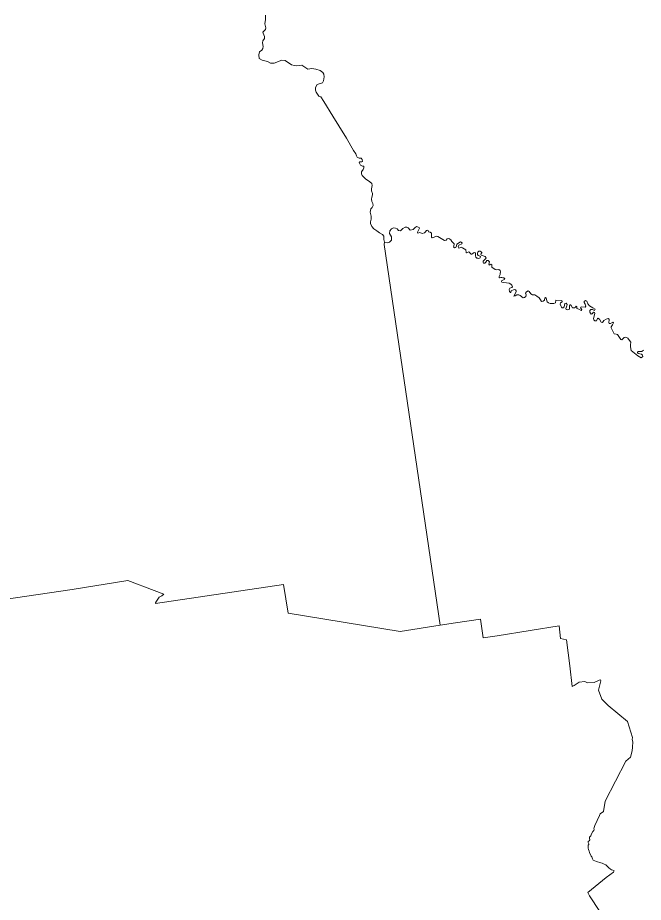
# Model space of a CAD drawing. Extents: x 369010 to 739155, y 6377141 to 6616555.
# Drawn here: x 598036 to 607847, y 6586670 to 6600540 of the extents above; entities that cross this region are included whole.
import ezdxf

# ---------------------------------------------------------------- set-up
doc = ezdxf.new("R2010")
doc.units = 0
doc.header["$LTSCALE"] = 40
doc.layers.add('1', color=7, linetype='Continuous', lineweight=13)

msp = doc.modelspace()

# ---------------------------------------------------------------- linework, layer by layer
at = {"layer": '1'}
for points in [[(602779.47, 6599712.42), (602711.78, 6599735.59), (602650.54, 6599742.04), (602586.49, 6599733.77), (602554.88, 6599752.3), (602492.16, 6599795.83), (602452.27, 6599790.21), (602403.12, 6599784.74), (602377.13, 6599790.21), (602327.98, 6599800.47), (602232.48, 6599869.98), (602176.21, 6599874.61), (602057.54, 6599829.1), (602002.76, 6599829.1), (601953.61, 6599851.44), (601870.03, 6599875.44), (601820.87, 6599900.6), (601817.23, 6599958.03), (601829.31, 6600005.36), (601866.39, 6600029.52), (601879.3, 6600056.34), (601883.1, 6600089.77), (601872.84, 6600146.37), (601878.47, 6600179.8), (601908.09, 6600211.58), (601909.09, 6600246.83), (601883.1, 6600295.16), (601880.29, 6600314.69), (601922.99, 6600353.58), (601925.8, 6600382.38), (601911.73, 6600443.61), (601921, 6600509.49), (601923.82, 6600581.81)], [(601923.82, 6600581.81), (601921, 6600509.49), (601911.73, 6600443.61), (601925.8, 6600382.38), (601922.99, 6600353.58), (601880.29, 6600314.69), (601883.1, 6600295.16), (601909.09, 6600246.83), (601908.09, 6600211.58), (601878.47, 6600179.8), (601872.84, 6600146.37), (601883.1, 6600089.77), (601879.3, 6600056.34), (601866.39, 6600029.52), (601829.31, 6600005.36), (601817.23, 6599958.03), (601820.87, 6599900.6), (601870.03, 6599875.44), (601953.61, 6599851.44), (602002.76, 6599829.1), (602057.54, 6599829.1), (602176.21, 6599874.61), (602232.48, 6599869.98), (602327.98, 6599800.47), (602377.13, 6599790.21), (602403.12, 6599784.74), (602452.27, 6599790.21), (602492.16, 6599795.83), (602554.88, 6599752.3), (602586.49, 6599733.77), (602650.54, 6599742.04), (602711.78, 6599735.59), (602779.47, 6599712.42), (602822.17, 6599682.79), (602838.89, 6599654.82), (602841.54, 6599611.3), (602834.25, 6599550.06), (602815.55, 6599521.26), (602733.13, 6599495.28), (602706.15, 6599445.29), (602706.15, 6599403.42), (602717.24, 6599369.99), (602758.12, 6599310.74), (602789.4, 6599301.8), (602835.91, 6599223.85), (602977.91, 6598993.8), (603070.92, 6598845.67), (603190.75, 6598651.7), (603303.46, 6598458.06), (603337.72, 6598403.45), (603347.98, 6598371.84), (603361.88, 6598353.3), (603391.51, 6598338.9), (603424.77, 6598337.08), (603440.66, 6598314.74), (603443.47, 6598285.11), (603431.39, 6598281.47), (603399.78, 6598280.48), (603391.51, 6598270.22), (603399.78, 6598248.87), (603411.86, 6598230.33), (603441.49, 6598212.79), (603466.48, 6598210.3), (603463.67, 6598187.96), (603452.58, 6598158.34)], [(596362.22, 6591205.68), (598892.11, 6591573.92), (599763.33, 6591714.93), (600178.74, 6591561.35), (600329.68, 6591501.6), (600299.06, 6591473.79), (600253.55, 6591452.44), (600212.17, 6591390.55), (600196.62, 6591366.22), (600198.77, 6591354.96), (602206, 6591652.87), (602275.51, 6591202.53), (604034.82, 6590917.04), (604660.26, 6591014.19), (603782.43, 6596983.42), (603790.37, 6597022.32), (603780.11, 6597061.21), (603777.3, 6597115), (603755.95, 6597139.16), (603712.42, 6597167.96), (603667.9, 6597198.58), (603619.57, 6597231.02), (603590.77, 6597265.28), (603571.41, 6597312.61), (603566.77, 6597341.41), (603576.87, 6597382.29), (603580.68, 6597427.64), (603562.14, 6597492.68), (603573.23, 6597544.98), (603596.4, 6597564.51), (603608.48, 6597595.13), (603604.67, 6597624.92), (603591.77, 6597660), (603585.31, 6597695.42), (603590.77, 6597726.87), (603602.85, 6597761.29), (603599.21, 6597782.48), (603583.49, 6597826.17), (603583.49, 6597856.79), (603594.58, 6597910.58), (603588.12, 6597938.38), (603556.51, 6597965.36), (603489.65, 6598013.52), (603439.67, 6598065.49), (603425.6, 6598094.29), (603426.59, 6598124.9), (603452.58, 6598158.34), (603463.67, 6598187.96), (603466.48, 6598210.3), (603441.49, 6598212.79), (603411.86, 6598230.33), (603399.78, 6598248.87), (603391.51, 6598270.22), (603399.78, 6598280.48), (603431.39, 6598281.47), (603443.47, 6598285.11), (603440.66, 6598314.74), (603424.77, 6598337.08), (603391.51, 6598338.9), (603361.88, 6598353.3), (603347.98, 6598371.84), (603337.72, 6598403.45), (603303.46, 6598458.06), (603190.75, 6598651.7), (603070.92, 6598845.67), (602977.91, 6598993.8), (602835.91, 6599223.85), (602789.4, 6599301.8), (602758.12, 6599310.74), (602717.24, 6599369.99), (602706.15, 6599403.42), (602706.15, 6599445.29), (602733.13, 6599495.28), (602815.55, 6599521.26), (602834.25, 6599550.06), (602841.54, 6599611.3), (602838.89, 6599654.82), (602822.17, 6599682.79), (602779.47, 6599712.42)], [(603452.58, 6598158.34), (603426.59, 6598124.9), (603425.6, 6598094.29), (603439.67, 6598065.49), (603489.65, 6598013.52), (603556.51, 6597965.36), (603588.12, 6597938.38), (603594.58, 6597910.58), (603583.49, 6597856.79), (603583.49, 6597826.17), (603599.21, 6597782.48), (603602.85, 6597761.29), (603590.77, 6597726.87), (603585.31, 6597695.42), (603591.77, 6597660), (603604.67, 6597624.92), (603608.48, 6597595.13), (603596.4, 6597564.51), (603573.23, 6597544.98), (603562.14, 6597492.68), (603580.68, 6597427.64), (603576.87, 6597382.29), (603566.77, 6597341.41), (603571.41, 6597312.61), (603590.77, 6597265.28), (603619.57, 6597231.02), (603667.9, 6597198.58), (603712.42, 6597167.96), (603755.95, 6597139.16), (603777.3, 6597115), (603780.11, 6597061.21), (603790.37, 6597022.32), (603836.71, 6597011.06), (603869.15, 6597022.32), (603898.94, 6597052.93), (603896.13, 6597105.73), (603868.65, 6597158.53), (603872.29, 6597197.58), (603897.29, 6597231.51), (603931.71, 6597244.42), (603962.49, 6597241.44), (603985.5, 6597227.87), (604006.35, 6597202.72), (604041.77, 6597200.73), (604077.35, 6597234), (604113.27, 6597253.36), (604137.27, 6597254.85), (604159.11, 6597242.93), (604191.55, 6597210.66), (604236.9, 6597218.44), (604261.89, 6597246.57), (604292.01, 6597264.45), (604332.56, 6597250.88), (604339.84, 6597240.45), (604306.58, 6597176.73), (604310.71, 6597163.16), (604341.99, 6597173.59), (604377.41, 6597158.03), (604418.13, 6597167.3), (604428.55, 6597175.74), (604446.26, 6597204.87), (604458.18, 6597207.85), (604470.76, 6597201.56), (604478.7, 6597182.03), (604503.69, 6597176.73), (604526.7, 6597161.17), (604523.55, 6597117.32), (604524.55, 6597098.61), (604535.97, 6597089.18), (604555.83, 6597093.32), (604598.69, 6597114.17), (604626.83, 6597109.04), (604731.09, 6597046.31), (604754.1, 6597052.6), (604770.65, 6597073.46), (604799.94, 6597077.59), (604827.42, 6597055.09), (604841.98, 6597031.09), (604880.71, 6596992.53), (604876.41, 6596956.94), (604869.12, 6596949.66), (604884.68, 6596931.95), (604906.69, 6596939.23), (604919.11, 6596963.23), (604923.41, 6596990.37), (604980.67, 6597026.78), (605004.67, 6597012.22), (605002.69, 6596993.52), (604952.54, 6596971.51), (604941.12, 6596949.66), (604955.68, 6596924.67), (604972.4, 6596929.8), (604990.11, 6596941.38), (605014.11, 6596933.94), (605066.24, 6596901.66), (605067.9, 6596860.62), (605072.36, 6596851.52), (605085.11, 6596855.98), (605110.1, 6596867.24), (605149.65, 6596830.83)], [(605214.04, 6596824.54), (605217.01, 6596842.41), (605213.21, 6596855.49), (605194.67, 6596857.31), (605171.17, 6596843.74), (605160.08, 6596830.99), (605149.65, 6596830.83), (605110.1, 6596867.24), (605085.11, 6596855.98), (605072.36, 6596851.52), (605067.9, 6596860.62), (605066.24, 6596901.66), (605014.11, 6596933.94), (604990.11, 6596941.38), (604972.4, 6596929.8), (604955.68, 6596924.67), (604941.12, 6596949.66), (604952.54, 6596971.51), (605002.69, 6596993.52), (605004.67, 6597012.22), (604980.67, 6597026.78), (604923.41, 6596990.37), (604919.11, 6596963.23), (604906.69, 6596939.23), (604884.68, 6596931.95), (604869.12, 6596949.66), (604876.41, 6596956.94), (604880.71, 6596992.53), (604841.98, 6597031.09), (604827.42, 6597055.09), (604799.94, 6597077.59), (604770.65, 6597073.46), (604754.1, 6597052.6), (604731.09, 6597046.31), (604626.83, 6597109.04), (604598.69, 6597114.17), (604555.83, 6597093.32), (604535.97, 6597089.18), (604524.55, 6597098.61), (604523.55, 6597117.32), (604526.7, 6597161.17), (604503.69, 6597176.73), (604478.7, 6597182.03), (604470.76, 6597201.56), (604458.18, 6597207.85), (604446.26, 6597204.87), (604428.55, 6597175.74), (604418.13, 6597167.3), (604377.41, 6597158.03), (604341.99, 6597173.59), (604310.71, 6597163.16), (604306.58, 6597176.73), (604339.84, 6597240.45), (604332.56, 6597250.88), (604292.01, 6597264.45), (604261.89, 6597246.57), (604236.9, 6597218.44), (604191.55, 6597210.66), (604159.11, 6597242.93), (604137.27, 6597254.85), (604113.27, 6597253.36), (604077.35, 6597234), (604041.77, 6597200.73), (604006.35, 6597202.72), (603985.5, 6597227.87), (603962.49, 6597241.44), (603931.71, 6597244.42), (603897.29, 6597231.51), (603872.29, 6597197.58), (603868.65, 6597158.53), (603896.13, 6597105.73), (603898.94, 6597052.93), (603869.15, 6597022.32), (603836.71, 6597011.06), (603790.37, 6597022.32)], [(603790.37, 6597022.32), (603782.43, 6596983.42), (604660.26, 6591014.19), (604900.9, 6591049.77), (605293.48, 6591111.34), (605337.67, 6590815.92), (605553.65, 6590849.02), (606073.83, 6590931.27), (606528.47, 6591003.43), (606548.33, 6590808.47), (606644.16, 6590783.15), (606697.12, 6590375.51), (606730.55, 6590055.76), (606760.5, 6590067.84), (606843.75, 6590120.47), (606930.64, 6590131.89), (606973.67, 6590111.7), (607078.44, 6590116.66), (607152.42, 6590153.57), (607178.07, 6590157.87), (607180.88, 6590142.98), (607143.98, 6589995.51), (607195.95, 6589857.48), (607295.91, 6589758.01), (607598.45, 6589503.8), (607678.56, 6589252.23), (607672.1, 6589223.6), (607680.71, 6589187.36), (607678.56, 6589104.77), (607670.45, 6589043.2), (607648.27, 6588943.4), (607571.47, 6588883), (607248.91, 6588254.25), (607225.41, 6588094.7), (607172.78, 6588056.3), (607162.02, 6588029.16), (607087.54, 6587876.23), (607072.98, 6587828.57), (607075.96, 6587814.67), (607069.5, 6587794.81), (607054.94, 6587778.59), (607036.9, 6587745.98), (607026.47, 6587712.88), (607003.46, 6587690.54), (607001.81, 6587673.16), (607006.44, 6587650.98), (606999.99, 6587635.43), (606984.93, 6587622.02), (606982.61, 6587607.46), (606994.2, 6587585.94), (606990.72, 6587577.17), (606980.79, 6587564.42), (606984.93, 6587516.76), (606986.09, 6587498.06), (606997.01, 6587473.73), (607002.97, 6587449.23), (607028.46, 6587395.28), (607038.39, 6587383.53), (607048.81, 6587349.93), (607059.9, 6587330.73), (607111.04, 6587311.53), (607179.89, 6587290.85), (607204.39, 6587285.05), (607234.51, 6587265.19), (607257.18, 6587257.08), (607298.56, 6587222.16), (607307.16, 6587208.26), (607333.81, 6587189.06), (607350.69, 6587179.96), (607366.91, 6587175.99), (607390.74, 6587162.08), (607381.64, 6587143.71), (607262.48, 6587059.14), (606976.49, 6586823.79), (607004.46, 6586769.67), (607165.16, 6586524.56)], [(605149.65, 6596830.83), (605160.08, 6596830.99), (605171.17, 6596843.74), (605194.67, 6596857.31), (605213.21, 6596855.49), (605217.01, 6596842.41), (605214.04, 6596824.54), (605213.21, 6596803.69), (605223.14, 6596784.82), (605237.37, 6596772.24), (605252.93, 6596769.26), (605269.48, 6596764.79), (605288.68, 6596777.37), (605291.82, 6596793.26), (605273.45, 6596808.65), (605254.91, 6596813.78), (605246.47, 6596826.03), (605246.47, 6596846.88), (605253.43, 6596862.44), (605267.99, 6596878.66), (605287.85, 6596881.97), (605306.72, 6596868.07), (605313.5, 6596857.64), (605313.83, 6596855.32), (605305.72, 6596844.23), (605300.1, 6596831.99), (605306.55, 6596819.08), (605366.63, 6596793.42), (605381.69, 6596777.04), (605372.92, 6596759.66), (605344.95, 6596734.67), (605337.34, 6596722.42), (605334.85, 6596701.9), (605343.13, 6596690.15), (605361.66, 6596691.97), (605375.73, 6596704.71), (605395.59, 6596732.19), (605412.14, 6596734.84), (605434.49, 6596712), (605425.88, 6596674.92), (605427.54, 6596660.03), (605456.33, 6596676.08), (605470.24, 6596665.82), (605469.74, 6596637.52), (605473.21, 6596629.91), (605525.18, 6596590.85), (605543.55, 6596588.7), (605583.61, 6596589.85), (605600.16, 6596578.6), (605605.95, 6596554.44), (605604.46, 6596529.78), (605600.49, 6596511.9), (605584.93, 6596484.26), (605585.43, 6596468.37), (605592.71, 6596459.6), (605614.89, 6596465.06), (605626.8, 6596467.71), (605642.69, 6596463.41), (605662.05, 6596459.93), (605673.81, 6596445.87), (605668.01, 6596434.45), (605630.44, 6596417.23), (605623.82, 6596404.66), (605628.62, 6596393.4), (605654.11, 6596385.79), (605700.62, 6596380.66), (605742.82, 6596376.85), (605767.65, 6596363.61), (605786.35, 6596346.23), (605796.77, 6596320.58), (605787.18, 6596308.66), (605751.76, 6596298.07), (605742.49, 6596278.38), (605749.94, 6596247.76), (605762.02, 6596229.39), (605771.95, 6596232.2), (605775.92, 6596258.85), (605822.76, 6596279.53), (605841.3, 6596273.25), (605853.38, 6596258.85), (605852.22, 6596242.63), (605816.97, 6596175.6), (605837.16, 6596180.23), (605862.65, 6596196.45), (605896.74, 6596196.45), (605915.77, 6596184.87), (605961.45, 6596147.3), (605986.11, 6596152.43), (606002.83, 6596170.96), (606009.12, 6596194.13), (605999.85, 6596222.93), (606013.25, 6596240.31), (606041.56, 6596255.37), (606054.8, 6596249.58), (606083.59, 6596210.19), (606110.24, 6596193.47), (606143.67, 6596193.47), (606179.75, 6596175.6), (606212.69, 6596147.3), (606233.54, 6596117.34)], [(606323.08, 6596142.66), (606312.65, 6596153.09), (606302.89, 6596146.14), (606297.09, 6596109.23), (606279.22, 6596094.83), (606248.6, 6596088.38), (606233.54, 6596117.34), (606212.69, 6596147.3), (606179.75, 6596175.6), (606143.67, 6596193.47), (606110.24, 6596193.47), (606083.59, 6596210.19), (606054.8, 6596249.58), (606041.56, 6596255.37), (606013.25, 6596240.31), (605999.85, 6596222.93), (606009.12, 6596194.13), (606002.83, 6596170.96), (605986.11, 6596152.43), (605961.45, 6596147.3), (605915.77, 6596184.87), (605896.74, 6596196.45), (605862.65, 6596196.45), (605837.16, 6596180.23), (605816.97, 6596175.6), (605852.22, 6596242.63), (605853.38, 6596258.85), (605841.3, 6596273.25), (605822.76, 6596279.53), (605775.92, 6596258.85), (605771.95, 6596232.2), (605762.02, 6596229.39), (605749.94, 6596247.76), (605742.49, 6596278.38), (605751.76, 6596298.07), (605787.18, 6596308.66), (605796.77, 6596320.58), (605786.35, 6596346.23), (605767.65, 6596363.61), (605742.82, 6596376.85), (605700.62, 6596380.66), (605654.11, 6596385.79), (605628.62, 6596393.4), (605623.82, 6596404.66), (605630.44, 6596417.23), (605668.01, 6596434.45), (605673.81, 6596445.87), (605662.05, 6596459.93), (605642.69, 6596463.41), (605626.8, 6596467.71), (605614.89, 6596465.06), (605592.71, 6596459.6), (605585.43, 6596468.37), (605584.93, 6596484.26), (605600.49, 6596511.9), (605604.46, 6596529.78), (605605.95, 6596554.44), (605600.16, 6596578.6), (605583.61, 6596589.85), (605543.55, 6596588.7), (605525.18, 6596590.85), (605473.21, 6596629.91), (605469.74, 6596637.52), (605470.24, 6596665.82), (605456.33, 6596676.08), (605427.54, 6596660.03), (605425.88, 6596674.92), (605434.49, 6596712), (605412.14, 6596734.84), (605395.59, 6596732.19), (605375.73, 6596704.71), (605361.66, 6596691.97), (605343.13, 6596690.15), (605334.85, 6596701.9), (605337.34, 6596722.42), (605344.95, 6596734.67), (605372.92, 6596759.66), (605381.69, 6596777.04), (605366.63, 6596793.42), (605306.55, 6596819.08), (605300.1, 6596831.99), (605305.72, 6596844.23), (605313.83, 6596855.32), (605313.5, 6596857.64), (605306.72, 6596868.07), (605287.85, 6596881.97), (605267.99, 6596878.66), (605253.43, 6596862.44), (605246.47, 6596846.88), (605246.47, 6596826.03), (605254.91, 6596813.78), (605273.45, 6596808.65), (605291.82, 6596793.26), (605288.68, 6596777.37), (605269.48, 6596764.79), (605252.93, 6596769.26), (605237.37, 6596772.24), (605223.14, 6596784.82), (605213.21, 6596803.69), (605214.04, 6596824.54)], [(606233.54, 6596117.34), (606248.6, 6596088.38), (606279.22, 6596094.83), (606297.09, 6596109.23), (606302.89, 6596146.14), (606312.65, 6596153.09), (606323.08, 6596142.66), (606339.79, 6596084.41), (606362.3, 6596067.52), (606388.95, 6596061.23), (606445.39, 6596060.08), (606469.71, 6596068.19), (606475.51, 6596110.89), (606567.86, 6596106.42), (606576.8, 6596097.15), (606575.14, 6596085.56), (606548, 6596068.85), (606545.18, 6596048.33), (606553.79, 6596024.82), (606565.54, 6596003.47), (606576.96, 6595991.23), (606593.01, 6595989.07), (606601.62, 6596001.82), (606604.93, 6596005.79), (606619, 6596060.74), (606635.71, 6596061.9), (606651.93, 6596041.04), (606648.46, 6596022.67), (606642.17, 6596006.45), (606631.08, 6595982.12), (606635.71, 6595965.41), (606661.2, 6595957.96), (606682.55, 6595964.25), (606688.34, 6595978.15), (606688.84, 6595996.52), (606688.34, 6596021.51), (606699.93, 6596037.07), (606712.67, 6596036.41), (606735.35, 6595989.74), (606766.3, 6595990.23), (606782.52, 6596003.47), (606792.94, 6596014.56), (606805.69, 6596008.77), (606805.85, 6595979.31), (606837.96, 6595969.38), (606871.39, 6595951.51), (606885.29, 6595963.75), (606863.94, 6595990.23), (606866.26, 6596001.16), (606885.29, 6596006.95), (606936.44, 6596000), (606947.36, 6596016.22), (606934.61, 6596047.5), (606918.56, 6596076.3), (606921.37, 6596091.36), (606941.07, 6596104.1), (606959.44, 6596097.15), (606977.98, 6596054.45), (607003.46, 6596023.17), (607057.09, 6595990.23), (607093, 6595968.88), (607079.6, 6595951.51), (607050.8, 6595965.41), (607024.81, 6595966.57), (607009.75, 6595950.35), (607010.25, 6595924.36), (607027.63, 6595893.74), (607042.69, 6595897.22), (607067.02, 6595922.71), (607080.26, 6595916.92), (607087.71, 6595904.17), (607068.18, 6595826.22), (607070.99, 6595803.05), (607086.55, 6595785.17), (607112.53, 6595786.33), (607128.25, 6595822.74), (607136.2, 6595830.85), (607158.05, 6595810.66), (607186.35, 6595765.15), (607205.38, 6595763.33), (607229.71, 6595793.95), (607264.3, 6595812.48), (607281.68, 6595818.77), (607300.21, 6595822.74), (607313.12, 6595808.51), (607306.83, 6595754.72), (607314.28, 6595744.96), (607332.32, 6595747.27), (607369.23, 6595768.62), (607378.99, 6595758.2), (607366.25, 6595725.92), (607342.09, 6595692.99), (607343.24, 6595676.27), (607392.4, 6595584.42), (607420.04, 6595575.65), (607443.21, 6595574.49), (607496.83, 6595493.72), (607512.06, 6595489.91), (607549.13, 6595526.99), (607575.12, 6595529.3)], [(607658.2, 6595319.61), (607643.8, 6595380.85), (607645.62, 6595409.15), (607649.1, 6595454.17), (607632.21, 6595477.17), (607602.26, 6595516.56), (607575.12, 6595529.3), (607549.13, 6595526.99), (607512.06, 6595489.91), (607496.83, 6595493.72), (607443.21, 6595574.49), (607420.04, 6595575.65), (607392.4, 6595584.42), (607343.24, 6595676.27), (607342.09, 6595692.99), (607366.25, 6595725.92), (607378.99, 6595758.2), (607369.23, 6595768.62), (607332.32, 6595747.27), (607314.28, 6595744.96), (607306.83, 6595754.72), (607313.12, 6595808.51), (607300.21, 6595822.74), (607281.68, 6595818.77), (607264.3, 6595812.48), (607229.71, 6595793.95), (607205.38, 6595763.33), (607186.35, 6595765.15), (607158.05, 6595810.66), (607136.2, 6595830.85), (607128.25, 6595822.74), (607112.53, 6595786.33), (607086.55, 6595785.17), (607070.99, 6595803.05), (607068.18, 6595826.22), (607087.71, 6595904.17), (607080.26, 6595916.92), (607067.02, 6595922.71), (607042.69, 6595897.22), (607027.63, 6595893.74), (607010.25, 6595924.36), (607009.75, 6595950.35), (607024.81, 6595966.57), (607050.8, 6595965.41), (607079.6, 6595951.51), (607093, 6595968.88), (607057.09, 6595990.23), (607003.46, 6596023.17), (606977.98, 6596054.45), (606959.44, 6596097.15), (606941.07, 6596104.1), (606921.37, 6596091.36), (606918.56, 6596076.3), (606934.61, 6596047.5), (606947.36, 6596016.22), (606936.44, 6596000), (606885.29, 6596006.95), (606866.26, 6596001.16), (606863.94, 6595990.23), (606885.29, 6595963.75), (606871.39, 6595951.51), (606837.96, 6595969.38), (606805.85, 6595979.31), (606805.69, 6596008.77), (606792.94, 6596014.56), (606782.52, 6596003.47), (606766.3, 6595990.23), (606735.35, 6595989.74), (606712.67, 6596036.41), (606699.93, 6596037.07), (606688.34, 6596021.51), (606688.84, 6595996.52), (606688.34, 6595978.15), (606682.55, 6595964.25), (606661.2, 6595957.96), (606635.71, 6595965.41), (606631.08, 6595982.12), (606642.17, 6596006.45), (606648.46, 6596022.67), (606651.93, 6596041.04), (606635.71, 6596061.9), (606619, 6596060.74), (606604.93, 6596005.79), (606601.62, 6596001.82), (606593.01, 6595989.07), (606576.96, 6595991.23), (606565.54, 6596003.47), (606553.79, 6596024.82), (606545.18, 6596048.33), (606548, 6596068.85), (606575.14, 6596085.56), (606576.8, 6596097.15), (606567.86, 6596106.42), (606475.51, 6596110.89), (606469.71, 6596068.19), (606445.39, 6596060.08), (606388.95, 6596061.23), (606362.3, 6596067.52), (606339.79, 6596084.41), (606323.08, 6596142.66)], [(607575.12, 6595529.3), (607602.26, 6595516.56), (607632.21, 6595477.17), (607649.1, 6595454.17), (607645.62, 6595409.15), (607643.8, 6595380.85), (607658.2, 6595319.61), (607759.32, 6595239.18), (607811.29, 6595205.74), (607839.43, 6595228.91), (607834.29, 6595246.29), (607817.41, 6595263.67), (607794.9, 6595267.64), (607767.76, 6595273.44), (607753.86, 6595290.81), (607760.31, 6595308.19), (607788.62, 6595306.37), (607824.7, 6595305.71), (607849.52, 6595325.24)], [(607849.52, 6595325.24), (607824.7, 6595305.71), (607788.62, 6595306.37), (607760.31, 6595308.19), (607753.86, 6595290.81), (607767.76, 6595273.44), (607794.9, 6595267.64), (607817.41, 6595263.67), (607834.29, 6595246.29), (607839.43, 6595228.91), (607811.29, 6595205.74), (607759.32, 6595239.18), (607658.2, 6595319.61)], [(607165.16, 6586524.56), (607004.46, 6586769.67), (606976.49, 6586823.79), (607262.48, 6587059.14), (607381.64, 6587143.71), (607390.74, 6587162.08), (607366.91, 6587175.99), (607350.69, 6587179.96), (607333.81, 6587189.06), (607307.16, 6587208.26), (607298.56, 6587222.16), (607257.18, 6587257.08), (607234.51, 6587265.19), (607204.39, 6587285.05), (607179.89, 6587290.85), (607111.04, 6587311.53), (607059.9, 6587330.73), (607048.81, 6587349.93), (607038.39, 6587383.53), (607028.46, 6587395.28), (607002.97, 6587449.23), (606997.01, 6587473.73), (606986.09, 6587498.06), (606984.93, 6587516.76), (606980.79, 6587564.42), (606990.72, 6587577.17), (606994.2, 6587585.94), (606982.61, 6587607.46), (606984.93, 6587622.02), (606999.99, 6587635.43), (607006.44, 6587650.98), (607001.81, 6587673.16), (607003.46, 6587690.54), (607026.47, 6587712.88), (607036.9, 6587745.98), (607054.94, 6587778.59), (607069.5, 6587794.81), (607075.96, 6587814.67), (607072.98, 6587828.57), (607087.54, 6587876.23), (607162.02, 6588029.16), (607172.78, 6588056.3), (607225.41, 6588094.7), (607248.91, 6588254.25), (607571.47, 6588883), (607648.27, 6588943.4), (607670.45, 6589043.2), (607678.56, 6589104.77), (607680.71, 6589187.36), (607672.1, 6589223.6), (607678.56, 6589252.23), (607598.45, 6589503.8), (607295.91, 6589758.01), (607195.95, 6589857.48), (607143.98, 6589995.51), (607180.88, 6590142.98), (607178.07, 6590157.87), (607152.42, 6590153.57), (607078.44, 6590116.66), (606973.67, 6590111.7), (606930.64, 6590131.89), (606843.75, 6590120.47), (606760.5, 6590067.84), (606730.55, 6590055.76), (606697.12, 6590375.51), (606644.16, 6590783.15), (606548.33, 6590808.47), (606528.47, 6591003.43), (606073.83, 6590931.27), (605553.65, 6590849.02), (605337.67, 6590815.92), (605293.48, 6591111.34), (604900.9, 6591049.77), (604660.26, 6591014.19), (604034.82, 6590917.04), (602275.51, 6591202.53), (602206, 6591652.87), (600198.77, 6591354.96), (600196.62, 6591366.22), (600212.17, 6591390.55), (600253.55, 6591452.44), (600299.06, 6591473.79), (600329.68, 6591501.6), (600178.74, 6591561.35), (599763.33, 6591714.93), (598892.11, 6591573.92)], [(598892.11, 6591573.92), (596362.22, 6591205.68), (596344.35, 6591251.19), (596053.22, 6591287.44), (595725.03, 6591327.82), (595241.76, 6591361.09), (594876.49, 6591303.99)]]:
    msp.add_lwpolyline(points, dxfattribs=at)

doc.saveas('drawing.dxf')
